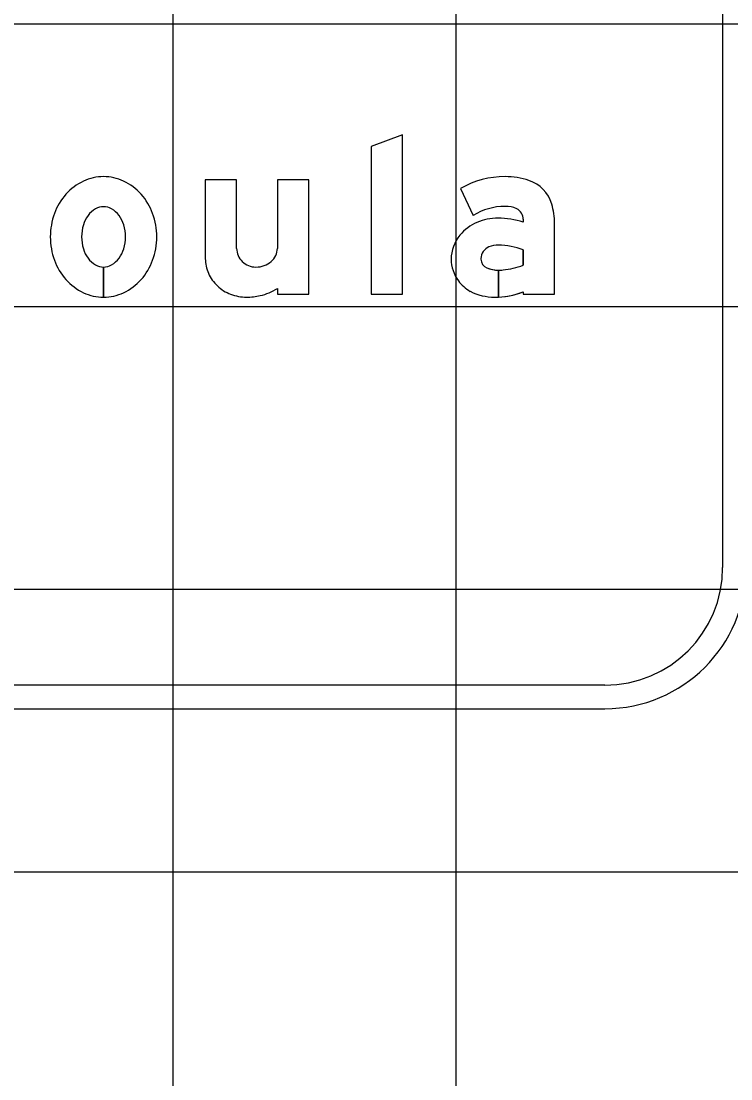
# Model space of a CAD drawing. Extents: x 2193008 to 2198143, y 1236112 to 1237864.
# Drawn here: x 2196153.63 to 2196158.65, y 1237191.64 to 1237199.12 of the extents above; entities that cross this region are included whole.
import ezdxf

# ---------------------------------------------------------------- set-up
doc = ezdxf.new("R2010")
doc.units = 0
for name, color, linetype in [('GSBWFILL', 7, 'Continuous'), ('GSCOLORFILL', 7, 'Continuous'), ('GSOUTLINE', 7, 'Continuous'), ('M-ROADS', 7, 'Continuous')]:
    doc.layers.add(name, color=color, linetype=linetype)

msp = doc.modelspace()

# ---------------------------------------------------------------- linework, layer by layer
at = {"layer": 'GSBWFILL'}
for p, q in [((2196155.1545, 1237197.5165), (2196155.1545, 1237198.0021)), ((2196154.2134, 1237197.1717), (2196154.2134, 1237197.3848)), ((2196154.2134, 1237197.3848), (2196154.2134, 1237197.1717))]:
    msp.add_line(p, q, dxfattribs=at)
msp.add_lwpolyline([(2196156.3282, 1237197.1938), (2196156.3282, 1237198.3204), (2196156.1067, 1237198.2364), (2196156.1067, 1237197.1938)], close=True, dxfattribs=at)
for points in [[(2196155.1545, 1237198.0021), (2196154.9331, 1237198.0021), (2196154.9331, 1237197.4436)], [(2196155.4424, 1237197.2338), (2196155.4424, 1237197.1938), (2196155.6638, 1237197.1938), (2196155.6638, 1237198.0021), (2196155.4424, 1237198.0021), (2196155.4424, 1237197.5165)], [(2196156.738, 1237197.9411), (2196156.8269, 1237197.7492)], [(2196157.1807, 1237197.7222), (2196157.1807, 1237197.7018)], [(2196157.1807, 1237197.2093), (2196157.1807, 1237197.1938), (2196157.4022, 1237197.1938), (2196157.4022, 1237197.6934)], [(2196157.1807, 1237197.5058), (2196157.1807, 1237197.3982)], [(2196157.0064, 1237197.1724), (2196157.0064, 1237197.3624)], [(2196157.0064, 1237197.3624), (2196157.0064, 1237197.1724)]]:
    msp.add_lwpolyline(points, dxfattribs=at)
for centre, radius, start, end in [((2196154.2344, 1237197.6457), 0.3832, 115.12827, 138.55173), ((2196154.2134, 1237197.6906), 0.3337, 90, 115.12827), ((2196154.2134, 1237197.6906), 0.3337, 64.87173, 90), ((2196154.1923, 1237197.6457), 0.3832, 41.44827, 64.87173), ((2196154.2672, 1237197.6168), 0.427, 138.55173, 159.90753), ((2196154.1595, 1237197.6168), 0.427, 20.09247, 41.44827), ((2196154.3186, 1237197.598), 0.4817, 159.90753, 180), ((2196154.2404, 1237197.6493), 0.169, 119.6634, 143.97262), ((2196154.2134, 1237197.6968), 0.1143, 90, 119.6634), ((2196154.2134, 1237197.6968), 0.1143, 60.3366, 90), ((2196154.1863, 1237197.6493), 0.169, 36.02737, 60.3366), ((2196154.1081, 1237197.598), 0.4817, 0, 20.09247), ((2196154.3504, 1237197.598), 0.2921, 163.23527, 180), ((2196154.2831, 1237197.6182), 0.2217, 143.97263, 163.23527), ((2196154.1436, 1237197.6182), 0.2217, 16.76473, 36.02738), ((2196154.0763, 1237197.598), 0.2921, 0, 16.76473), ((2196154.3186, 1237197.598), 0.4817, 180, 200.09247), ((2196154.3504, 1237197.598), 0.2921, 180, 196.76473), ((2196154.0763, 1237197.598), 0.2921, 343.23527, 0), ((2196154.1081, 1237197.598), 0.4817, 339.90753, 0), ((2196154.2831, 1237197.5777), 0.2217, 196.76473, 216.02738), ((2196154.1436, 1237197.5777), 0.2217, 323.97263, 343.23527), ((2196154.2672, 1237197.5792), 0.427, 200.09247, 221.44827), ((2196154.2404, 1237197.5466), 0.169, 216.02737, 240.3366), ((2196154.2134, 1237197.4991), 0.1143, 240.3366, 270), ((2196154.2134, 1237197.4991), 0.1143, 270.02774, 299.6634), ((2196154.1863, 1237197.5466), 0.169, 299.6634, 323.97262), ((2196154.1595, 1237197.5792), 0.427, 318.55173, 339.90753), ((2196154.2344, 1237197.5502), 0.3832, 221.44827, 244.87173), ((2196154.1923, 1237197.5502), 0.3832, 295.12827, 318.55173), ((2196154.2134, 1237197.5053), 0.3337, 244.87173, 270), ((2196154.2134, 1237197.5053), 0.3337, 270.00951, 295.12827)]:
    msp.add_arc(centre, radius, start, end, dxfattribs=at)
for centre, major_axis, ratio, start_param, end_param in [((2196157.0521, 1237197.3896), (0, 0.6347), 0.999996, 0, 0.517719), ((2196157.0521, 1237197.4823), (0, 0.542), 0.999996, 5.96613, 6.283185), ((2196157.1434, 1237197.7605), (0, 0.2491), 0.999996, 4.997165, 5.96613), ((2196156.9142, 1237197.6934), (0, 0.4879), 0.999996, 4.712389, 4.997165), ((2196157.0521, 1237197.3896), (0, 0.4243), 0.999996, 0, 0.559495), ((2196157.06, 1237197.6463), (0, 0.1678), 0.999996, 5.822746, 6.330435), ((2196157.0977, 1237197.7222), (0, 0.083), 0.999996, 4.712389, 5.822746), ((2196156.9771, 1237197.4076), (0, 0.3175), 0.999996, 0.399285, 0.87593), ((2196157.0031, 1237197.3511), (0, 0.3797), 0.999996, 0, 0.404512), ((2196157.0031, 1237197.1718), (0, 0.559), 0.999996, 5.959871, 6.283185), ((2196156.9381, 1237197.4401), (0, 0.2667), 0.999996, 0.87593, 1.570796), ((2196157.0021, 1237197.3798), (0, 0.1601), 0.999996, 6.259455, 6.691732), ((2196156.9905, 1237196.9957), (0, 0.5444), 0.999996, 5.926185, 6.254823), ((2196155.2829, 1237197.5165), (0, 0.1284), 0.999997, 1.570796, 1.973843), ((2196155.2866, 1237197.518), (0, 0.1324), 0.999997, 1.973842, 2.370677), ((2196155.3093, 1237197.5249), (0, 0.1349), 0.999997, 3.857311, 4.267823), ((2196155.327, 1237197.5165), (0, 0.1153), 0.999997, 4.267823, 4.712389), ((2196156.9759, 1237197.4404), (0, 0.0941), 0.999996, 0.408547, 1.530785), ((2196155.1873, 1237197.4436), (0, 0.2542), 0.999997, 1.570796, 1.988484), ((2196155.2889, 1237197.5205), (0, 0.1358), 0.999997, 2.370677, 2.759031), ((2196155.2905, 1237197.5243), (0, 0.1399), 0.999997, 2.759031, 3.141593), ((2196155.2905, 1237197.5587), (0, 0.1743), 0.999997, 3.141593, 3.487296), ((2196155.2979, 1237197.5381), (0, 0.1524), 0.999997, 3.487296, 3.857311), ((2196156.9263, 1237197.4401), (0, 0.2549), 0.999996, 1.570796, 2.21394), ((2196156.982, 1237197.4401), (0, 0.1002), 0.999996, 1.530785, 1.570796), ((2196156.9482, 1237197.4401), (0, 0.0664), 0.999996, 1.570796, 2.757027), ((2196156.9934, 1237197.8745), (0, 0.5118), 0.999996, 3.228562, 3.516221), ((2196155.2053, 1237197.4516), (0, 0.2739), 0.999997, 1.988484, 2.390665), ((2196157.0064, 1237197.5838), (0, 0.2214), 0.999996, 2.757027, 3.141593), ((2196157.0064, 1237197.5838), (0, 0.2214), 0.999996, 3.141843, 3.28451), ((2196155.2169, 1237197.464), (0, 0.2909), 0.999997, 2.390665, 2.772693), ((2196155.2282, 1237197.5701), (0, 0.3987), 0.999997, 3.37668, 3.708724), ((2196156.9489, 1237197.4571), (0, 0.2832), 0.999996, 2.21394, 2.611125), ((2196155.2244, 1237197.4834), (0, 0.3117), 0.999997, 2.772693, 3.141593), ((2196155.2244, 1237197.6146), (0, 0.4429), 0.999997, 3.141593, 3.361579), ((2196156.9779, 1237197.5527), (0, 0.381), 0.999996, 2.672443, 3.141593), ((2196156.9779, 1237197.7368), (0, 0.5652), 0.999996, 3.141593, 3.191959), ((2196156.9779, 1237197.7368), (0, 0.5652), 0.999996, 3.192057, 3.508644)]:
    msp.add_ellipse(centre, major_axis=major_axis, ratio=ratio, start_param=start_param, end_param=end_param, dxfattribs=at)
at = {"layer": 'GSCOLORFILL'}
for p, q in [((2196158.591, 1237202.2522), (2196158.591, 1237195.2592)), ((2196155.1545, 1237197.5165), (2196155.1545, 1237198.0021)), ((2196154.2134, 1237197.1717), (2196154.2134, 1237197.3848)), ((2196154.2134, 1237197.3848), (2196154.2134, 1237197.1717)), ((2196157.7585, 1237194.4267), (2196147.2707, 1237194.4267)), ((2196147.2707, 1237194.2602), (2196157.7585, 1237194.2602))]:
    msp.add_line(p, q, dxfattribs=at)
msp.add_lwpolyline([(2196156.3282, 1237197.1938), (2196156.3282, 1237198.3204), (2196156.1067, 1237198.2364), (2196156.1067, 1237197.1938)], close=True, dxfattribs=at)
for points in [[(2196155.1545, 1237198.0021), (2196154.9331, 1237198.0021), (2196154.9331, 1237197.4436)], [(2196155.4424, 1237197.2338), (2196155.4424, 1237197.1938), (2196155.6638, 1237197.1938), (2196155.6638, 1237198.0021), (2196155.4424, 1237198.0021), (2196155.4424, 1237197.5165)], [(2196156.738, 1237197.9411), (2196156.8269, 1237197.7492)], [(2196157.1807, 1237197.7222), (2196157.1807, 1237197.7018)], [(2196157.1807, 1237197.2093), (2196157.1807, 1237197.1938), (2196157.4022, 1237197.1938), (2196157.4022, 1237197.6934)], [(2196157.1807, 1237197.5058), (2196157.1807, 1237197.3982)], [(2196157.0064, 1237197.1724), (2196157.0064, 1237197.3624)], [(2196157.0064, 1237197.3624), (2196157.0064, 1237197.1724)]]:
    msp.add_lwpolyline(points, dxfattribs=at)
for centre, radius, start, end in [((2196154.2344, 1237197.6457), 0.3832, 115.12827, 138.55173), ((2196154.2134, 1237197.6906), 0.3337, 90, 115.12827), ((2196154.2134, 1237197.6906), 0.3337, 64.87173, 90), ((2196154.1923, 1237197.6457), 0.3832, 41.44827, 64.87173), ((2196154.2672, 1237197.6168), 0.427, 138.55173, 159.90753), ((2196154.1595, 1237197.6168), 0.427, 20.09247, 41.44827), ((2196154.3186, 1237197.598), 0.4817, 159.90753, 180), ((2196154.2404, 1237197.6493), 0.169, 119.6634, 143.97262), ((2196154.2134, 1237197.6968), 0.1143, 90, 119.6634), ((2196154.2134, 1237197.6968), 0.1143, 60.3366, 90), ((2196154.1863, 1237197.6493), 0.169, 36.02737, 60.3366), ((2196154.1081, 1237197.598), 0.4817, 0, 20.09247), ((2196154.3504, 1237197.598), 0.2921, 163.23527, 180), ((2196154.2831, 1237197.6182), 0.2217, 143.97263, 163.23527), ((2196154.1436, 1237197.6182), 0.2217, 16.76473, 36.02738), ((2196154.0763, 1237197.598), 0.2921, 0, 16.76473), ((2196154.3186, 1237197.598), 0.4817, 180, 200.09247), ((2196154.3504, 1237197.598), 0.2921, 180, 196.76473), ((2196154.0763, 1237197.598), 0.2921, 343.23527, 0), ((2196154.1081, 1237197.598), 0.4817, 339.90753, 0), ((2196154.2831, 1237197.5777), 0.2217, 196.76473, 216.02738), ((2196154.1436, 1237197.5777), 0.2217, 323.97263, 343.23527), ((2196154.2672, 1237197.5792), 0.427, 200.09247, 221.44827), ((2196154.2404, 1237197.5466), 0.169, 216.02737, 240.3366), ((2196154.2134, 1237197.4991), 0.1143, 240.3366, 270), ((2196154.2134, 1237197.4991), 0.1143, 270.02774, 299.6634), ((2196154.1863, 1237197.5466), 0.169, 299.6634, 323.97262), ((2196154.1595, 1237197.5792), 0.427, 318.55173, 339.90753), ((2196154.2344, 1237197.5502), 0.3832, 221.44827, 244.87173), ((2196154.1923, 1237197.5502), 0.3832, 295.12827, 318.55173), ((2196154.2134, 1237197.5053), 0.3337, 244.87173, 270), ((2196154.2134, 1237197.5053), 0.3337, 270.00951, 295.12827), ((2196157.7585, 1237195.2592), 0.999, 270, 0), ((2196157.7585, 1237195.2592), 0.8325, 270, 0)]:
    msp.add_arc(centre, radius, start, end, dxfattribs=at)
for centre, major_axis, ratio, start_param, end_param in [((2196157.0521, 1237197.3896), (0, 0.6347), 0.999996, 0, 0.517719), ((2196157.0521, 1237197.4823), (0, 0.542), 0.999996, 5.96613, 6.283185), ((2196157.1434, 1237197.7605), (0, 0.2491), 0.999996, 4.997165, 5.96613), ((2196156.9142, 1237197.6934), (0, 0.4879), 0.999996, 4.712389, 4.997165), ((2196157.0521, 1237197.3896), (0, 0.4243), 0.999996, 0, 0.559495), ((2196157.06, 1237197.6463), (0, 0.1678), 0.999996, 5.822746, 6.330435), ((2196157.0977, 1237197.7222), (0, 0.083), 0.999996, 4.712389, 5.822746), ((2196156.9771, 1237197.4076), (0, 0.3175), 0.999996, 0.399285, 0.87593), ((2196157.0031, 1237197.3511), (0, 0.3797), 0.999996, 0, 0.404512), ((2196157.0031, 1237197.1718), (0, 0.559), 0.999996, 5.959871, 6.283185), ((2196156.9381, 1237197.4401), (0, 0.2667), 0.999996, 0.87593, 1.570796), ((2196157.0021, 1237197.3798), (0, 0.1601), 0.999996, 6.259455, 6.691732), ((2196156.9905, 1237196.9957), (0, 0.5444), 0.999996, 5.926185, 6.254823), ((2196155.2829, 1237197.5165), (0, 0.1284), 0.999997, 1.570796, 1.973843), ((2196155.2866, 1237197.518), (0, 0.1324), 0.999997, 1.973842, 2.370677), ((2196155.3093, 1237197.5249), (0, 0.1349), 0.999997, 3.857311, 4.267823), ((2196155.327, 1237197.5165), (0, 0.1153), 0.999997, 4.267823, 4.712389), ((2196156.9759, 1237197.4404), (0, 0.0941), 0.999996, 0.408547, 1.530785), ((2196155.1873, 1237197.4436), (0, 0.2542), 0.999997, 1.570796, 1.988484), ((2196155.2889, 1237197.5205), (0, 0.1358), 0.999997, 2.370677, 2.759031), ((2196155.2905, 1237197.5243), (0, 0.1399), 0.999997, 2.759031, 3.141593), ((2196155.2905, 1237197.5587), (0, 0.1743), 0.999997, 3.141593, 3.487296), ((2196155.2979, 1237197.5381), (0, 0.1524), 0.999997, 3.487296, 3.857311), ((2196156.9263, 1237197.4401), (0, 0.2549), 0.999996, 1.570796, 2.21394), ((2196156.982, 1237197.4401), (0, 0.1002), 0.999996, 1.530785, 1.570796), ((2196156.9482, 1237197.4401), (0, 0.0664), 0.999996, 1.570796, 2.757027), ((2196156.9934, 1237197.8745), (0, 0.5118), 0.999996, 3.228562, 3.516221), ((2196155.2053, 1237197.4516), (0, 0.2739), 0.999997, 1.988484, 2.390665), ((2196157.0064, 1237197.5838), (0, 0.2214), 0.999996, 2.757027, 3.141593), ((2196157.0064, 1237197.5838), (0, 0.2214), 0.999996, 3.141843, 3.28451), ((2196155.2169, 1237197.464), (0, 0.2909), 0.999997, 2.390665, 2.772693), ((2196155.2282, 1237197.5701), (0, 0.3987), 0.999997, 3.37668, 3.708724), ((2196156.9489, 1237197.4571), (0, 0.2832), 0.999996, 2.21394, 2.611125), ((2196155.2244, 1237197.4834), (0, 0.3117), 0.999997, 2.772693, 3.141593), ((2196155.2244, 1237197.6146), (0, 0.4429), 0.999997, 3.141593, 3.361579), ((2196156.9779, 1237197.5527), (0, 0.381), 0.999996, 2.672443, 3.141593), ((2196156.9779, 1237197.7368), (0, 0.5652), 0.999996, 3.141593, 3.191959), ((2196156.9779, 1237197.7368), (0, 0.5652), 0.999996, 3.192057, 3.508644)]:
    msp.add_ellipse(centre, major_axis=major_axis, ratio=ratio, start_param=start_param, end_param=end_param, dxfattribs=at)
at = {"layer": 'GSOUTLINE'}
msp.add_line((2196155.1545, 1237197.5165), (2196155.1545, 1237198.0021), dxfattribs=at)
msp.add_lwpolyline([(2196156.3282, 1237197.1938), (2196156.3282, 1237198.3204), (2196156.1067, 1237198.2364), (2196156.1067, 1237197.1938)], close=True, dxfattribs=at)
for points in [[(2196155.1545, 1237198.0021), (2196154.9331, 1237198.0021), (2196154.9331, 1237197.4436)], [(2196155.4424, 1237197.2338), (2196155.4424, 1237197.1938), (2196155.6638, 1237197.1938), (2196155.6638, 1237198.0021), (2196155.4424, 1237198.0021), (2196155.4424, 1237197.5165)], [(2196156.738, 1237197.9411), (2196156.8269, 1237197.7492)], [(2196157.1807, 1237197.7222), (2196157.1807, 1237197.7018)], [(2196157.1807, 1237197.2093), (2196157.1807, 1237197.1938), (2196157.4022, 1237197.1938), (2196157.4022, 1237197.6934)], [(2196157.1807, 1237197.3982), (2196157.1807, 1237197.5058)]]:
    msp.add_lwpolyline(points, dxfattribs=at)
for centre, radius, start, end in [((2196154.2344, 1237197.6457), 0.3832, 115.12827, 138.55173), ((2196154.2134, 1237197.6906), 0.3337, 90, 115.12827), ((2196154.2134, 1237197.6906), 0.3337, 64.87173, 90), ((2196154.1923, 1237197.6457), 0.3832, 41.44827, 64.87173), ((2196154.2672, 1237197.6168), 0.427, 138.55173, 159.90753), ((2196154.1595, 1237197.6168), 0.427, 20.09247, 41.44827), ((2196154.3186, 1237197.598), 0.4817, 159.90753, 180), ((2196154.2404, 1237197.6493), 0.169, 119.6634, 143.97262), ((2196154.2134, 1237197.6968), 0.1143, 90, 119.6634), ((2196154.2134, 1237197.6968), 0.1143, 60.3366, 90), ((2196154.1863, 1237197.6493), 0.169, 36.02737, 60.3366), ((2196154.1081, 1237197.598), 0.4817, 0, 20.09247), ((2196154.3504, 1237197.598), 0.2921, 163.23527, 180), ((2196154.2831, 1237197.6182), 0.2217, 143.97263, 163.23527), ((2196154.1436, 1237197.6182), 0.2217, 16.76473, 36.02738), ((2196154.0763, 1237197.598), 0.2921, 0, 16.76473), ((2196154.3186, 1237197.598), 0.4817, 180, 200.09247), ((2196154.3504, 1237197.598), 0.2921, 180, 196.76473), ((2196154.0763, 1237197.598), 0.2921, 343.23527, 0), ((2196154.1081, 1237197.598), 0.4817, 339.90753, 0), ((2196154.2831, 1237197.5777), 0.2217, 196.76473, 216.02738), ((2196154.1436, 1237197.5777), 0.2217, 323.97263, 343.23527), ((2196154.2672, 1237197.5792), 0.427, 200.09247, 221.44827), ((2196154.2404, 1237197.5466), 0.169, 216.02737, 240.3366), ((2196154.2134, 1237197.4991), 0.1143, 240.3366, 270), ((2196154.2134, 1237197.4991), 0.1143, 270, 299.6634), ((2196154.1863, 1237197.5466), 0.169, 299.6634, 323.97262), ((2196154.1595, 1237197.5792), 0.427, 318.55173, 339.90753), ((2196154.2344, 1237197.5502), 0.3832, 221.44827, 244.87173), ((2196154.1923, 1237197.5502), 0.3832, 295.12827, 318.55173), ((2196154.2134, 1237197.5053), 0.3337, 244.87173, 270), ((2196154.2134, 1237197.5053), 0.3337, 270, 295.12827)]:
    msp.add_arc(centre, radius, start, end, dxfattribs=at)
for centre, major_axis, ratio, start_param, end_param in [((2196157.0521, 1237197.3896), (0, 0.6347), 0.999996, 6.283185, 6.800904), ((2196157.0521, 1237197.4823), (0, 0.542), 0.999996, 5.96613, 6.283185), ((2196157.1434, 1237197.7605), (0, 0.2491), 0.999996, 4.997165, 5.96613), ((2196156.9142, 1237197.6934), (0, 0.4879), 0.999996, 4.712389, 4.997165), ((2196157.0521, 1237197.3896), (0, 0.4243), 0.999996, 0, 0.559495), ((2196157.06, 1237197.6463), (0, 0.1678), 0.999996, 5.822746, 6.330435), ((2196157.0977, 1237197.7222), (0, 0.083), 0.999996, 4.712389, 5.822746), ((2196156.9771, 1237197.4076), (0, 0.3175), 0.999996, 0.399285, 0.87593), ((2196157.0031, 1237197.3511), (0, 0.3797), 0.999996, 0, 0.404512), ((2196157.0031, 1237197.1718), (0, 0.559), 0.999996, 5.959871, 6.283185), ((2196156.9381, 1237197.4401), (0, 0.2667), 0.999996, 0.87593, 1.570796), ((2196157.0021, 1237197.3798), (0, 0.1601), 0.999996, 6.25958, 6.691732), ((2196156.9905, 1237196.9957), (0, 0.5444), 0.999996, 5.926185, 6.254787), ((2196157.0057, 1237197.5316), (0, 0.0083), 0.999996, 6.254787, 6.25958), ((2196155.2829, 1237197.5165), (0, 0.1284), 0.999997, 1.570796, 1.973843), ((2196155.2866, 1237197.518), (0, 0.1324), 0.999997, 1.973842, 2.370677), ((2196155.3093, 1237197.5249), (0, 0.1349), 0.999997, 3.857311, 4.267823), ((2196155.327, 1237197.5165), (0, 0.1153), 0.999997, 4.267823, 4.712389), ((2196156.9759, 1237197.4404), (0, 0.0941), 0.999996, 0.408547, 1.530785), ((2196155.1873, 1237197.4436), (0, 0.2542), 0.999997, 1.570796, 1.988484), ((2196155.2889, 1237197.5205), (0, 0.1358), 0.999997, 2.370677, 2.759031), ((2196155.2905, 1237197.5243), (0, 0.1399), 0.999997, 2.759031, 3.141593), ((2196155.2905, 1237197.5587), (0, 0.1743), 0.999997, 3.141593, 3.487296), ((2196155.2979, 1237197.5381), (0, 0.1524), 0.999997, 3.487296, 3.857311), ((2196156.9263, 1237197.4401), (0, 0.2549), 0.999996, 1.570796, 2.21394), ((2196156.982, 1237197.4401), (0, 0.1002), 0.999996, 1.530785, 1.570796), ((2196156.9482, 1237197.4401), (0, 0.0664), 0.999996, 1.570796, 2.757027), ((2196156.9934, 1237197.8745), (0, 0.5118), 0.999996, 3.228562, 3.516221), ((2196155.2053, 1237197.4516), (0, 0.2739), 0.999997, 1.988484, 2.390665), ((2196157.0064, 1237197.5838), (0, 0.2214), 0.999996, 2.757027, 3.28451), ((2196155.2169, 1237197.464), (0, 0.2909), 0.999997, 2.390665, 2.772693), ((2196155.2282, 1237197.5701), (0, 0.3987), 0.999997, 3.37668, 3.708724), ((2196156.9489, 1237197.4571), (0, 0.2832), 0.999996, 2.21394, 2.611125), ((2196155.2244, 1237197.4834), (0, 0.3117), 0.999997, 2.772693, 3.141593), ((2196155.2244, 1237197.6146), (0, 0.4429), 0.999997, 3.141593, 3.361579), ((2196156.9779, 1237197.5527), (0, 0.381), 0.999996, 2.672443, 3.141593), ((2196156.9779, 1237197.7368), (0, 0.5652), 0.999996, 3.141593, 3.508644)]:
    msp.add_ellipse(centre, major_axis=major_axis, ratio=ratio, start_param=start_param, end_param=end_param, dxfattribs=at)
at = {"layer": 'M-ROADS'}
for p, q in [((2196154.7065, 1237163.1062), (2196154.7065, 1237223.1062)), ((2196156.7065, 1237163.1062), (2196156.7065, 1237223.1062)), ((2196074.7065, 1237199.1062), (2196204.7065, 1237199.1062)), ((2196074.7065, 1237197.1062), (2196204.7065, 1237197.1062)), ((2196074.7065, 1237195.1062), (2196204.7065, 1237195.1062)), ((2196074.7065, 1237193.1062), (2196204.7065, 1237193.1062))]:
    msp.add_line(p, q, dxfattribs=at)

doc.saveas('drawing.dxf')
